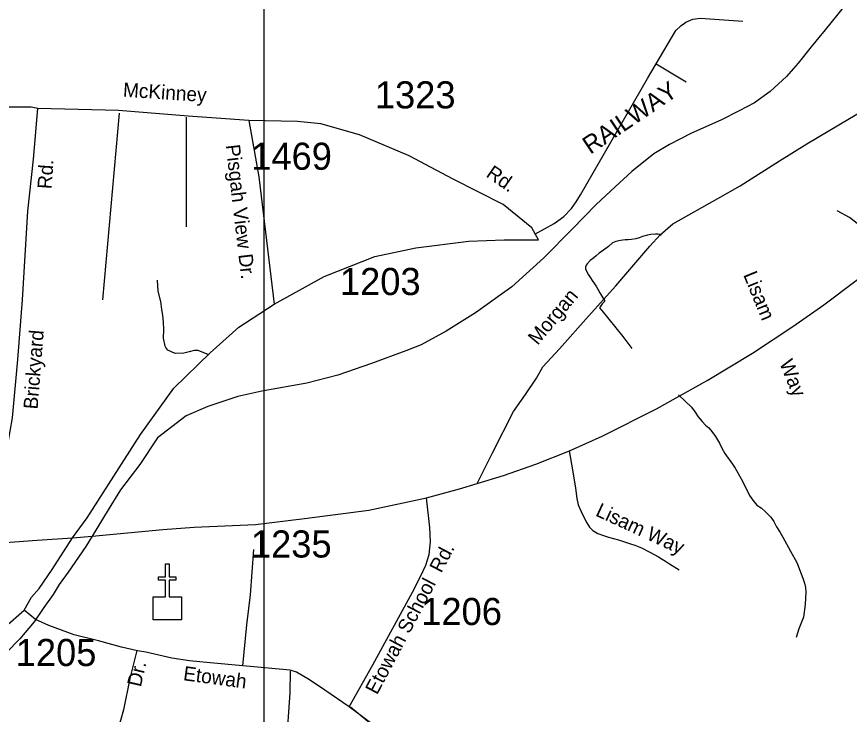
# Model space of a CAD drawing. Extents: x 884530 to 1028605, y 526725 to 653634.
# Drawn here: x 927881 to 931718, y 589132 to 592347 of the extents above; entities that cross this region are included whole.
import ezdxf

# ---------------------------------------------------------------- set-up
doc = ezdxf.new("R2010")
doc.units = 0
for name, color, linetype in [('Exist Cultural Church CELL', 7, 'Continuous'), ('Exist Railroad Mainline', 7, 'Continuous'), ('Exist Railroad Mainline Label', 7, 'Continuous'), ('Exist Road Non-System Type 51', 7, 'Continuous'), ('Exist Road Non-System Type 51 Label', 7, 'Continuous'), ('Exist Road Primary US Attributed', 7, 'Continuous'), ('Exist Road Secondary Type 51 Attributed', 7, 'Continuous'), ('Exist Road Secondary Type 51 Label', 7, 'Continuous'), ('Exist Road Secondary Type 51 Number Label', 7, 'Continuous'), ('Map Preparation Inset Cut Line', 7, 'Continuous')]:
    doc.layers.add(name, color=color, linetype=linetype)

msp = doc.modelspace()

# ---------------------------------------------------------------- linework, layer by layer
at = {"layer": 'Exist Cultural Church CELL'}
msp.add_lwpolyline([(928510.3, 589673.9), (928567.2, 589674), (928567.2, 589750.1), (928535.2, 589750.1), (928535.2, 589766.1), (928567.2, 589766.1), (928567.2, 589826.2), (928583.3, 589826.2), (928583.3, 589766.1), (928615.3, 589766.1), (928615.3, 589750.1), (928583.3, 589750.1), (928583.3, 589674), (928640.9, 589673.9), (928640.9, 589567.4), (928510.3, 589567.4)], close=True, dxfattribs=at)
at = {"layer": 'Exist Railroad Mainline'}
for points in [[(931696.9, 592398), (931606.4, 592287.3), (931542.5, 592208.2), (931482.4, 592132.8), (931428, 592072.1), (931352.7, 592001.8), (931281.8, 591949.9), (931210.5, 591913), (931126.2, 591870.2), (930990.2, 591810), (930890.2, 591758.1), (930817.5, 591715.7), (930716.2, 591633.4), (930639, 591563.8), (930551.1, 591482.2), (930440.4, 591367.6), (930310.4, 591236.5), (930162.4, 591101.7), (929995.3, 590982.8), (929859.7, 590897.5), (929744.6, 590835.5), (929674.2, 590807.3), (929517.1, 590748.8), (929360.9, 590694.8), (929218.4, 590658.4), (929011.6, 590622.1), (928900.7, 590596.5), (928761.6, 590550.7), (928661.7, 590508.1), (928529.7, 590407), (928448.1, 590284.3), (928359.7, 590167.6), (928303.5, 590074.1), (928228.6, 589952.8)], [(928228.6, 589952.8), (928199.4, 589905.5), (928118.9, 589787.8), (928076.7, 589730.8), (928049.1, 589684.9), (928005.9, 589625.4), (927961.4, 589559.5), (927895.6, 589481), (927833.8, 589417.1)]]:
    msp.add_lwpolyline(points, dxfattribs=at)
at = {"layer": 'Exist Road Non-System Type 51'}
for p, q in [((930828.5, 592130.5), (930967.1, 592047.5)), ((928354.3, 591903.2), (928276.6, 591042.5)), ((928662.7, 591884.7), (928662.2, 591378.1))]:
    msp.add_line(p, q, dxfattribs=at)
for points in [[(930828.5, 592130.5), (930919.4, 592284.2), (930942.4, 592305.5), (930965.4, 592321.4), (930997.2, 592335.5), (931032.5, 592340.8), (931226.8, 592326.7)], [(930268.4, 591345), (930357.8, 591394.9), (930403.1, 591426.9), (930437.7, 591462.6), (930458.8, 591493.5), (930479.9, 591526.4), (930788.2, 592062.4), (930828.5, 592130.5)], [(931917.7, 591261.6), (931883.7, 591292.6), (931718.8, 591421.8), (931662.1, 591452.1)], [(930851.4, 591339.2), (930843.8, 591343.2), (930835.8, 591345), (930824.3, 591345.2), (930803.8, 591343), (930787.7, 591339.9), (930764.8, 591334.9), (930750.1, 591328.3), (930734, 591323.8), (930715.2, 591321), (930699.1, 591319.3), (930685.3, 591318.4), (930663.7, 591315.7), (930642.7, 591311.7), (930627.5, 591304.5), (930608.3, 591288.9), (930585.1, 591270.6), (930565.4, 591257.6), (930552, 591245.1), (930540.7, 591236.1), (930524.7, 591224.1), (930510.6, 591209), (930505.4, 591201.6), (930503.2, 591193.6), (930502.7, 591184.6), (930508.2, 591171.3), (930516.1, 591157.8), (930525.5, 591144.4), (930533.4, 591131.7), (930543.7, 591116), (930553.2, 591101.8), (930559.5, 591092.3), (930568.9, 591074.2), (930591, 591036.3)], [(928766.6, 590789.6), (928717.5, 590809.4), (928699.1, 590809.4), (928676.6, 590803.3), (928652.3, 590796.5), (928612.3, 590795.8), (928578.2, 590811.1), (928573.3, 590816.3), (928569.2, 590822.1), (928566, 590828.3), (928557.8, 590865.7), (928559.1, 590905.5), (928557.1, 590939.8), (928554.6, 590972.4), (928549.5, 590997.4), (928545.9, 591035), (928534, 591082), (928529.6, 591133.3)], [(930591, 591036.3), (930580, 591023.7), (930567, 591006.2)], [(930567, 591006.2), (930578, 590992.7), (930674.8, 590872.9), (930715.7, 590818.8)], [(930931, 590604.8), (930990.3, 590548.1), (931007.4, 590524.1), (931021, 590502.8), (931039.9, 590481.5), (931056.1, 590464.3), (931070.7, 590452.4), (931084.3, 590436.1), (931101.4, 590412.2), (931120.2, 590381.4), (931130.4, 590358.4), (931144.2, 590334.4), (931180, 590285.7), (931192, 590266.1), (931204.8, 590245.6), (931219.3, 590217.5), (931233, 590191), (931257.8, 590141.4), (931274, 590120), (931291.9, 590096.9), (931311.6, 590083.3), (931332.1, 590066.2), (931356.7, 590041.3), (931371, 590021.3), (931382.4, 589996.9), (931399.7, 589969.8), (931412.5, 589948.3), (931446.8, 589883.9), (931476.4, 589832), (931504.7, 589760.3), (931512.3, 589736.4), (931516.7, 589717.5), (931517.5, 589695.4), (931514.1, 589639), (931507.2, 589580.9), (931485.1, 589527), (931473.9, 589486.1)], [(930426.7, 590346.9), (930442.3, 590258.8), (930456.5, 590175.3), (930462.3, 590127.1), (930469.1, 590097.8), (930482.2, 590067.8), (930494.6, 590040.5), (930509, 590014.8), (930521.1, 589994.4), (930536.1, 589979.7), (930559.7, 589966.5), (930585.7, 589955.8), (930608.7, 589948.6), (930630.8, 589942.9), (930654.4, 589936.6), (930682.7, 589927.7), (930709.3, 589918.7), (930729.5, 589912.1), (930760.4, 589899.3), (930799.5, 589879.4), (930838.2, 589857.9), (930855.3, 589848), (930871.8, 589837.9), (930889.6, 589826.2), (930933.9, 589798.9)], [(928435.3, 589427.4), (928403, 589298.3), (928373.1, 589154), (928359.3, 589104.4), (928349.3, 589074.7), (928310.7, 589002.2), (928296.9, 588962), (928281.9, 588903.9), (928265, 588830.5), (928235.2, 588741.2), (928214.4, 588694.6), (928198.5, 588675.7), (928174.7, 588657.8), (928145.9, 588644.9), (928084.4, 588623.1), (927963.3, 588585.4), (927881, 588551.7)], [(929142.2, 589331.3), (929140.4, 589231.8), (929123.3, 588989.1)], [(929420.1, 589167.4), (929525.4, 589079.1), (929545.6, 589059)]]:
    msp.add_lwpolyline(points, dxfattribs=at)
at = {"layer": 'Exist Road Primary US Attributed'}
for points in [[(930002.5, 590196.2), (930124, 590233.5), (930273.3, 590285.5), (930429, 590346.2), (930579.5, 590414.6), (930830.1, 590539.7), (931062.9, 590670.1), (931271.7, 590796.7), (931457.4, 590919.8), (931601.3, 591020.1), (931750, 591130.9), (931828.4, 591189.1), (931920.8, 591262.5), (932104.9, 591421.4), (932204.9, 591507.5), (932453.5, 591743.6), (932635.7, 591938.5), (932771.1, 592091.7), (932931.2, 592279.7), (933027.3, 592402.5), (933109.6, 592517.7)], [(929770.4, 590130.4), (929922.2, 590171.5), (930002.5, 590196.2)], [(928228.6, 589952.8), (928554.4, 589983.8), (928698.9, 589994.3), (928981.4, 590007.3), (929207.5, 590035.2), (929504.6, 590074), (929770.4, 590130.4)], [(927764.6, 589919.5), (927975.4, 589935.4), (928138.2, 589945.3)], [(928138.2, 589945.3), (928228.6, 589952.8)]]:
    msp.add_lwpolyline(points, dxfattribs=at)
at = {"layer": 'Exist Road Secondary Type 51 Attributed'}
for points in [[(930002.5, 590196.2), (930073.4, 590337.4), (930170.3, 590528.5), (930226.5, 590607), (930277.1, 590681.7), (930306.6, 590733.4), (930382.2, 590816.7), (930516.4, 590966.5), (930642.8, 591107), (930798.3, 591290.5), (930846.7, 591342), (930904.4, 591392), (931112.9, 591510), (931215.4, 591568.2), (931395.7, 591682.8), (931522.2, 591761.3), (931719, 591878.4), (931826.6, 591941.7), (932022, 592068.9), (932223.2, 592189.2), (932480.1, 592353.7)], [(927978.7, 591924.7), (927948.2, 591929.8), (927749.6, 591929.8), (927591.7, 591889.1), (927372.8, 591848.3), (927235.3, 591853.4), (927102.6, 591878.2)], [(927764.6, 589919.5), (927749.6, 590131.1), (927759.8, 590207.5), (927810.7, 590289.1), (927841.2, 590375.7), (927861.6, 590498), (927887.1, 590768), (927907.4, 591043.2), (927932.9, 591450.8), (927958.4, 591690.3), (927978.7, 591924.7)], [(928951.3, 591868.7), (928671.3, 591889.1), (928350.5, 591914.5), (927978.7, 591924.7)], [(930285.4, 591318.4), (930254.9, 591374.4), (930122.5, 591481.4), (929893.3, 591598.6), (929689.7, 591705.6), (929460.5, 591802.4), (929282.3, 591853.4), (929175.4, 591863.6), (928951.3, 591868.7)], [(928951.3, 591868.7), (928997.1, 591608.8), (929068.4, 591022.8)], [(929068.4, 591022.8), (929297.6, 591150.2), (929531.8, 591241.9), (929720.2, 591282.7), (929964.6, 591313.3), (930127.6, 591318.4), (930285.4, 591318.4)], [(928138.2, 589945.3), (928206.8, 590037.6), (928452.3, 590421.5), (928605.1, 590635.6), (928773.1, 590798.6), (928905.5, 590915.8), (929068.4, 591022.8)], [(929413.2, 589166.7), (929523, 589361.3), (929704.6, 589694.9), (929743.8, 589770.9), (929767.2, 589819.6), (929782.1, 589868.7), (929788.4, 589928.1), (929784.9, 589993), (929770.4, 590130.4)], [(927915.1, 589612.8), (927949.3, 589672.1), (927985.4, 589712.7), (928044.6, 589800.3), (928138.2, 589945.3)], [(928923.4, 589356.3), (928942.2, 589544.9), (928958.7, 589682.9), (928974.6, 589892.6)], [(927394.9, 589303.5), (927446.6, 589330.5), (927518.5, 589364.5), (927654.9, 589422), (927770.8, 589494.2), (927827.5, 589535.4), (927915.1, 589612.8)], [(927968.7, 589569), (927915.1, 589612.8)], [(928923.4, 589356.3), (928772.5, 589370), (928677, 589378.4), (928596, 589390.9), (928476.2, 589418.3), (928438.2, 589425.8), (928363.9, 589441.4), (928258, 589471.1), (928146.1, 589499.6), (928030, 589542.5), (927968.7, 589569)], [(929413.2, 589166.7), (929300.9, 589244.2), (929230.1, 589291.7), (929170, 589326.5), (929142.1, 589336), (928923.4, 589356.3)], [(930462.2, 587149.7), (930372.7, 587281.4), (930299, 587395.4), (930195.5, 587535.5), (930096.7, 587653.2), (929994.5, 587821.9), (929896.9, 587987.8), (929876, 588042.3), (929858, 588108.4), (929837.1, 588213.5), (929827.6, 588285), (929797, 588487.2), (929772.9, 588594), (929740.3, 588673), (929685.3, 588797.1), (929643.1, 588901.5), (929598, 588993.3), (929587.1, 589013.4), (929573.6, 589029.7), (929546.1, 589060.4), (929512.2, 589093.5), (929413.2, 589166.7)]]:
    msp.add_lwpolyline(points, dxfattribs=at)
at = {"layer": 'Map Preparation Inset Cut Line'}
for points in [[(929019.7, 580367.4), (913851.5, 580367.4), (913851.5, 608590.9), (929019.7, 608590.9)], [(985850.1, 565640.1), (985850.1, 581125.7), (1003401.7, 581125.7), (1003401.7, 608590.9), (929019.7, 608590.9), (929019.7, 565640.1)]]:
    msp.add_lwpolyline(points, close=True, dxfattribs=at)

# ---------------------------------------------------------------- texts
at = {"layer": 'Exist Railroad Mainline Label'}
msp.add_text('RAILWAY', height=82.02, rotation=33.9771, dxfattribs=at).set_placement((930524.4, 591710.7))
at = {"layer": 'Exist Road Non-System Type 51 Label'}
for s, rotation, p in [('Lisam', 292.2323, (931228.5, 591158.2)), ('Way', 292.2323, (931394.6, 590751.9)), ('Lisam Way', 335.2263, (930544.7, 590049.4)), ('Dr.', 76.9504, (928453.1, 589255.6))]:
    msp.add_text(s, height=65.62, rotation=rotation, dxfattribs=at).set_placement(p)
at = {"layer": 'Exist Road Secondary Type 51 Label'}
for s, height, rotation, p in [('McKinney', 65.62, 356.3192, (928369.8, 591978.6)), ('Pisgah View Dr.', 65.617, 276.6074, (928844.4, 591755)), ('Rd.', 65.62, 86.0377, (928042, 591551.3)), ('Rd.', 65.62, 325.2895, (930040.1, 591612.9)), ('Morgan', 65.62, 50.1289, (930281.8, 590830.3)), ('Brickyard', 65.62, 85.4598, (927977.5, 590536.3)), ('Etowah School  Rd.', 65.617, 62.1775, (929541.9, 589219.3)), ('Etowah', 65.62, 352.2863, (928646.2, 589290.1))]:
    msp.add_text(s, height=height, rotation=rotation, dxfattribs=at).set_placement(p)
at = {"layer": 'Exist Road Secondary Type 51 Number Label'}
for s, p in [('1323', (929531.8, 591924.4)), ('1469', (928962.1, 591641.7)), ('1203', (929370.8, 591064.4)), ('1235', (928960.7, 589855)), ('1206', (929745.5, 589543.9)), ('1205', (927876.8, 589354.9))]:
    msp.add_text(s, height=125, dxfattribs=at).set_placement(p)

doc.saveas('drawing.dxf')
